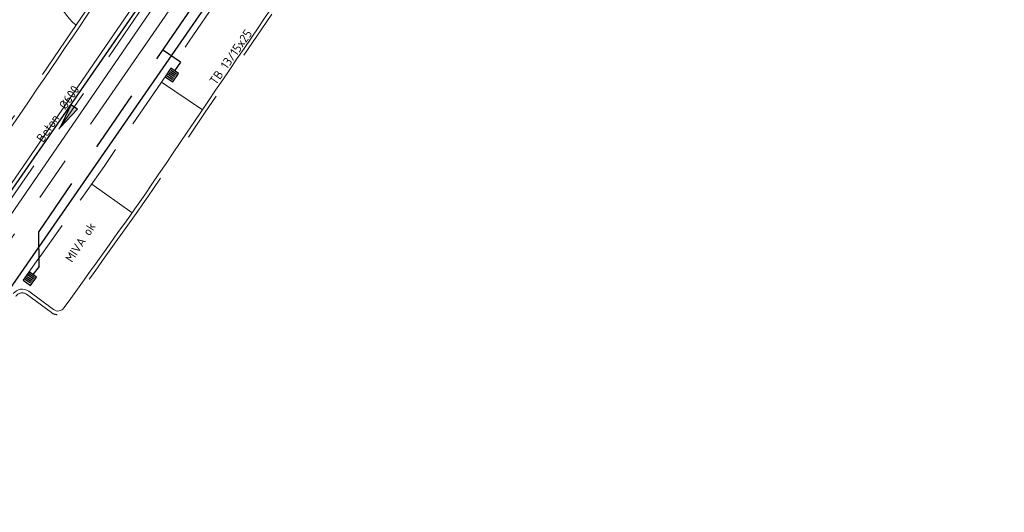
# Model space of a CAD drawing. Header units: metres. Extents: x 92403 to 95147, y 464428 to 465602.
# Tile 389 of 568: x 93204 to 93243, y 464982 to 465002. Entities that reach past the tile are written whole.
import ezdxf
from ezdxf.enums import TextEntityAlignment as Align

# ---------------------------------------------------------------- set-up
doc = ezdxf.new("R2010")
doc.units = ezdxf.units.M
for name, pattern in [('DASHED', [0.75, 0.5, -0.25]), ('RI-DRAINAGE', [19.2, 6, -1.8, 1.8, -1.8, 2.4, -1.8, 1.8, -1.8]), ('RI-GWA', [18.45, 6, -1.8, 1.75, -1.8, 1.75, -1.8, 1.75, -1.8]), ('RI-HWA_KOLKAANSLUITING', [4.3, 2.5, -1.8]), ('VH-TROTTOIRBAND', [15, 5, -2, 2, -2, 2, -2])]:
    doc.linetypes.add(name, pattern=pattern)
doc.layers.get('0').update_dxf_attribs({"linetype": 'CONTINUOUS'})
for name, color, linetype, lineweight, true_color in [('B-OI-RI-GWA_TRANSPORTLEIDING-G', 7, 'RI-GWA', 18, 0xff8400), ('N-OI-RI-DRAINAGE_DRAIN_PVC-G', 7, 'RI-DRAINAGE', 18, 0x00ff04), ('N-OI-RI-HWA_STROOMRICHTING-S', 7, 'CONTINUOUS', 25, 0x007bff)]:
    doc.layers.add(name, color=color, linetype=linetype, lineweight=lineweight, true_color=true_color)
for name, color, linetype, lineweight in [('B-WE-RI-GWA_STROOMRICHTING-S', 30, 'CONTINUOUS', 25), ('B-WE-VH-VERHARDING_FUNDERING-G', 252, 'CONTINUOUS', 18), ('N-RO-GR-BEPLANTING_CULTUUR_PLANTVAK HEESTERS', 78, 'CONTINUOUS', 9), ('N-RO-VW-MARKERING-G', 7, 'CONTINUOUS', 9), ('N-WE-GW-ONTGRAVING-V', 2, 'CONTINUOUS', 30), ('N-WE-RI-HWA_KOLK_STRAATKOLK-S', 150, 'CONTINUOUS', 25), ('N-WE-RI-HWA_KOLKAANSLUITING-G', 150, 'RI-HWA_KOLKAANSLUITING', 25), ('N-WE-VH-KANTOPSLUITING_TROTTOIRBAND-G', 7, 'VH-TROTTOIRBAND', 35), ('N-WE-VH-KANTOPSLUITING_TROTTOIRBAND_130 150-T18', 10, 'CONTINUOUS', 18), ('N-WE-VH-KANTOPSLUITING_VOORKANTBAND-G', 50, 'CONTINUOUS', 35)]:
    doc.layers.add(name, color=color, linetype=linetype, lineweight=lineweight)
doc.styles.add('NLCS-ISO', font='NLCS-ISO.ttf')
doc.styles.add('NLCS-ISO-M200-T18', font='NLCS-ISO.ttf', dxfattribs={"height": 0.36})

# ---------------------------------------------------------------- blocks, each defined once
blk = doc.blocks.new('STRAATKOLK 415X375')
at = {"layer": 'N-WE-RI-HWA_KOLK_STRAATKOLK-S', "flags": 128}
blk.add_lwpolyline([(-0.415, 0), (0, 0), (0, 0.375), (-0.415, 0.375)], close=True, dxfattribs=at)
for points in [[(-0.344, 0.055), (-0.344, 0.32)], [(-0.275, 0.055), (-0.275, 0.32)], [(-0.207, 0.055), (-0.207, 0.32)], [(-0.137, 0.055), (-0.137, 0.32)], [(-0.068, 0.055), (-0.068, 0.32)]]:
    blk.add_lwpolyline(points, dxfattribs=at)
blk = doc.blocks.new('*U260')
at = {"ltscale": 0.1}
blk.add_hatch(color=256, dxfattribs=at).paths.add_polyline_path([(2.5, 0), (-2.5, -0.83), (-2.5, 0.83)])
at = {"ltscale": 0.1, "flags": 128}
blk.add_lwpolyline([(2.5, 0), (-2.5, -0.83), (-2.5, 0.83)], close=True, dxfattribs=at)
at = {"ltscale": 0.1, "style": 'NLCS-ISO'}
for tag, p in [('BOBL', (-87.13, 0)), ('MAT', (-0.5, 0.5))]:
    blk.add_attdef(tag, text='', height=1.8, dxfattribs=at).set_placement(p, align=Align.BOTTOM_RIGHT)
for tag, p in [('DIA', (0.5, 0.5)), ('BOBR', (128.08, 0))]:
    blk.add_attdef(tag, text='', height=1.8, dxfattribs=at).set_placement(p, align=Align.BOTTOM_LEFT)
blk.add_attdef('JVA', text='', height=1.8, dxfattribs=at).set_placement((0, -1), align=Align.TOP_CENTER)
at = {"ltscale": 0.1, "style": 'NLCS-ISO', "flags": 1}
blk.add_attdef('PUTNR-L', text='', height=1.8, dxfattribs=at).set_placement((-0.82, -5.89), align=Align.BOTTOM_RIGHT)
blk.add_attdef('PUTNR-L', text='', height=1.8, dxfattribs=at).set_placement((1.95, -5.77), align=Align.BOTTOM_LEFT)
blk = doc.blocks.new('*U382')
at = {"ltscale": 0.1}
blk.add_hatch(color=256, dxfattribs=at).paths.add_polyline_path([(-2.5, 0), (2.5, -0.83), (2.5, 0.83)])
at = {"ltscale": 0.1, "flags": 128}
blk.add_lwpolyline([(-2.5, 0), (2.5, -0.83), (2.5, 0.83)], close=True, dxfattribs=at)
at = {"ltscale": 0.1, "style": 'NLCS-ISO'}
for tag, p in [('BOBL', (-127.58, 0)), ('MAT', (-1, 0.5))]:
    blk.add_attdef(tag, text='', height=1.8, dxfattribs=at).set_placement(p, align=Align.BOTTOM_RIGHT)
for tag, p in [('DIA', (1, 0.5)), ('BOBR', (128.11, 0))]:
    blk.add_attdef(tag, text='', height=1.8, dxfattribs=at).set_placement(p, align=Align.BOTTOM_LEFT)
blk.add_attdef('JVA', text='', height=1.8, dxfattribs=at).set_placement((0, -1), align=Align.TOP_CENTER)
blk = doc.blocks.new('*U389')
at = {"ltscale": 0.1}
blk.add_hatch(color=256, dxfattribs=at).paths.add_polyline_path([(-2.5, 0), (2.5, -0.83), (2.5, 0.83)])
at = {"ltscale": 0.1, "flags": 128}
blk.add_lwpolyline([(-2.5, 0), (2.5, -0.83), (2.5, 0.83)], close=True, dxfattribs=at)
at = {"ltscale": 0.1, "style": 'NLCS-ISO'}
for tag, p in [('BOBL', (-127.2, 0)), ('MAT', (-1, 0.5))]:
    blk.add_attdef(tag, text='', height=1.8, dxfattribs=at).set_placement(p, align=Align.BOTTOM_RIGHT)
for tag, p in [('DIA', (1, 0.5)), ('BOBR', (126.93, 0))]:
    blk.add_attdef(tag, text='', height=1.8, dxfattribs=at).set_placement(p, align=Align.BOTTOM_LEFT)
blk.add_attdef('JVA', text='', height=1.8, dxfattribs=at).set_placement((0, -1), align=Align.TOP_CENTER)

msp = doc.modelspace()

# ---------------------------------------------------------------- linework, layer by layer
at = {"layer": 'B-OI-RI-GWA_TRANSPORTLEIDING-G'}
msp.add_lwpolyline([(93446.043344, 465256.115521), (93414.928619, 465230.784301), (93385.545, 465207.335), (93345.02, 465172.545), (93309.939, 465138.03), (93281.489, 465106.16), (93272.55, 465095.75), (93246.12, 465056.88), (93231.409, 465035.78), (93221.1, 465020.839), (93190.047, 464975.644), (93154.17, 464931), (93110.8, 464886.38), (93068.919, 464854.632), (93060.958017, 464850.622994)], dxfattribs=at)
at = {"layer": 'B-WE-VH-VERHARDING_FUNDERING-G', "lineweight": 13, "flags": 128}
for points in [[(93445.822371, 465256.386945), (93414.70897, 465231.056803), (93385.321779, 465207.604651), (93344.783003, 465172.802825), (93309.685451, 465138.27154), (93281.225658, 465106.390569), (93272.271639, 465095.963079), (93245.831721, 465057.078493), (93231.121404, 465035.979473), (93220.811724, 465021.037488), (93189.76596, 464975.853018), (93153.907518, 464931.232111), (93110.567471, 464886.642928), (93068.733035, 464854.930226), (93060.800581, 464850.935601)], [(93446.264317, 465255.844097), (93415.148269, 465230.5118), (93385.768221, 465207.065349), (93345.256997, 465172.287175), (93310.192549, 465137.78846), (93281.752342, 465105.929431), (93272.828361, 465095.536921), (93246.408279, 465056.681507), (93231.696596, 465035.580527), (93221.388276, 465020.640512), (93190.32804, 464975.434982), (93154.432482, 464930.767889), (93111.032529, 464886.117072), (93069.104965, 464854.333774), (93061.115419, 464850.310399)]]:
    msp.add_lwpolyline(points, dxfattribs=at)
at = {"layer": 'N-OI-RI-DRAINAGE_DRAIN_PVC-G', "flags": 128}
msp.add_lwpolyline([(93275.399691, 465097.682668), (93232.935494, 465036.237413), (93221.935981, 465020.207989), (93189.31106, 464973.137698)], dxfattribs=at)
at = {"layer": 'N-RO-GR-BEPLANTING_CULTUUR_PLANTVAK HEESTERS', "lineweight": 9, "flags": 128}
msp.add_lwpolyline([(93205.934105, 465001.961349, -0.277554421), (93205.016802, 465004.617338, 0.03094586), (93205.814173, 465008.429785, -0.182673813), (93208.062778, 465012.356645, -0.080337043), (93211.621847, 465014.043666, -0.204424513), (93214.053852, 465013.893276, 0.409112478)], format="xyb", dxfattribs=at)
at = {"layer": 'N-RO-VW-MARKERING-G', "linetype": 'DASHED', "ltscale": 5, "flags": 128}
msp.add_lwpolyline([(93226.559266, 465024.811025, -0.000774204), (93225.469922, 465023.204723, 0.001299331), (93207.070185, 464996.247998, -0.00283368), (93203.394138, 464991.110048)], format="xyb", dxfattribs=at)
for points in [[(93209.390432, 464999.663927), (93211.044498, 464998.539619)], [(93206.56699, 464995.537378), (93208.198309, 464994.380314)]]:
    msp.add_lwpolyline(points, dxfattribs=at)
at = {"layer": 'N-WE-GW-ONTGRAVING-V', "flags": 128}
msp.add_lwpolyline([(93276.716663, 465097.653508), (93233.841456, 465035.613526), (93222.841518, 465019.583482), (93189.588509, 464971.607005), (93187.780366, 464972.860248), (93221.030444, 465020.832496), (93232.029531, 465036.861301), (93274.082718, 465097.711828)], dxfattribs=at)
at = {"layer": 'N-WE-RI-HWA_KOLKAANSLUITING-G', "flags": 128}
for points in [[(93220.305881, 465016.858051), (93204.424063, 464993.624304)], [(93210.159084, 465000.463759), (93209.43679, 465000.957496)], [(93210.159084, 465000.463759), (93209.923199, 465000.114143)], [(93204.442649, 464992.21198), (93204.424063, 464993.624304)], [(93204.442649, 464992.21198), (93204.184662, 464991.885322)]]:
    msp.add_lwpolyline(points, dxfattribs=at)
at = {"layer": 'N-WE-VH-KANTOPSLUITING_TROTTOIRBAND-G', "lineweight": 15, "flags": 128}
for points in [[(93221.345601, 465036.460343), (93220.74688, 465035.58342), (93214.676645, 465026.677499, -0.002867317), (93201.435437, 465007.124773, -0.011676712), (93183.712092, 464982.864212), (93178.800801, 464976.460841, -0.002776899), (93173.643004, 464969.812399), (93173.543187, 464969.685091, 0.412634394), (93174.015415, 464965.693304), (93174.720813, 464965.134056, 0.413829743), (93178.722351, 464965.59384, 0.002745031), (93190.590993, 464980.888308, 0.009951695), (93203.658695, 464998.611427, -0.001297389), (93222.04314, 465025.54561, 0.001519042), (93226.568614, 465032.245835), (93226.869161, 465032.68978)], [(93065.866714, 464844.698776), (93063.678306, 464849.205677, -0.39791827), (93064.442611, 464851.630142), (93067.389663, 464853.270833), (93074.325807, 464856.972774), (93084.707572, 464862.758674, -0.079386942), (93086.145246, 464863.283465), (93087.543321, 464863.554602, 0.118234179), (93091.898811, 464865.409775), (93094.714806, 464867.523464), (93097.756324, 464872.924978), (93100.503907, 464875.160514, -0.411928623), (93100.924464, 464875.118957), (93101.718716, 464874.158203, 0.414479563), (93102.352582, 464874.098357, 0.0072625), (93109.663578, 464880.334742, -0.000462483), (93112.524799, 464883.04124), (93113.253165, 464883.728839, 0.414036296), (93113.271667, 464884.364773), (93112.414229, 464885.274151, -0.414254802), (93112.426726, 464885.698261, -0.001111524), (93119.335596, 464892.181745), (93127.026655, 464899.851885, -0.414213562), (93127.450919, 464899.851307), (93128.333598, 464898.966221, 0.414213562), (93128.969994, 464898.965354), (93129.069115, 464899.064206), (93139.510609, 464909.724335, 0.002257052), (93145.968021, 464916.578031, 0.000004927), (93145.982049, 464916.593056, 0.001196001), (93149.378579, 464920.248422, 0.414297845), (93149.35362, 464920.88442), (93148.435769, 464921.732706, -0.421951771), (93148.425394, 464922.163003, 0.002336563), (93151.744568, 464925.940308, 0.001658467), (93154.078992, 464928.640143, 0.000358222), (93154.079131, 464928.640306, -0.414407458), (93154.502436, 464928.672913), (93155.451359, 464927.859288, 0.414376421), (93156.086051, 464927.908186, 0.002261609), (93159.247013, 464931.632903, 0.007728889), (93177.269848, 464953.751082, 0.000867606), (93177.922232, 464954.535338, 0.414512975), (93177.862606, 464955.169261), (93176.899547, 464955.9659, -0.414819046), (93176.859784, 464956.389046, 0.005911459), (93181.188285, 464961.766544, 0.000890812), (93181.188615, 464961.766964, -0.415253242), (93181.61021, 464961.818344), (93182.594301, 464961.047669, 0.414512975), (93183.226326, 464961.124865, 0.000576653), (93183.643211, 464961.659587, 0.002753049), (93195.586409, 464977.049583, 0.004154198), (93201.190199, 464984.46811, 0.414370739), (93201.096935, 464985.097808), (93200.092955, 464985.842337, -0.414413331), (93200.030766, 464986.262423, 0.002644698), (93203.514938, 464991.021117, -0.408456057), (93203.930314, 464991.084311), (93204.935088, 464990.345828, 0.416684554), (93205.56642, 464990.444991, 0.002514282), (93208.837619, 464995.023622, -0.001300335), (93227.245239, 465021.991969, 0.000224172), (93227.918828, 465022.983687, 0.414279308), (93227.799051, 465023.608783), (93226.763811, 465024.310915, -0.413615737), (93226.683579, 465024.727082), (93229.482272, 465028.871729)]]:
    msp.add_lwpolyline(points, format="xyb", dxfattribs=at)
at = {"layer": 'N-WE-VH-KANTOPSLUITING_VOORKANTBAND-G', "linetype": 'Continuous', "lineweight": 15, "flags": 128}
for points in [[(93265.097, 465088.643, 0.001407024), (93255.33, 465074.327), (93243.144, 465056.441, 0.000436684), (93232.092, 465040.137), (93226.693, 465032.162, -0.001519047), (93222.167, 465025.461, 0.00129746), (93203.782, 464998.526, -0.009952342), (93190.71, 464980.797), (93178.850137, 464965.513613, -0.415462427), (93174.627625, 464965.016514), (93173.922227, 464965.575762, -0.412634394), (93173.425144, 464969.777644), (93173.525, 464969.905, 0.002760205), (93178.651, 464976.512), (93183.593069, 464982.955501, 0.011676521), (93201.312, 465007.21, 0.002867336), (93214.552329, 465026.761439), (93220.623, 465035.668), (93226.268, 465043.936, -0.001965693), (93239.291, 465063.092), (93249.367, 465077.94, -0.001147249), (93261.259462, 465095.464025)], [(93203.394138, 464991.110048, -0.409891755), (93204.018646, 464991.205546), (93205.023922, 464990.466694, 0.416684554), (93205.44481, 464990.532803, 0.002513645), (93208.714309, 464995.109043, -0.001300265), (93227.12138, 465022.07658, 0.00022411), (93227.794706, 465023.067912, 0.414279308), (93227.714855, 465023.484642), (93226.679615, 465024.186774, -0.413615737), (93226.559266, 465024.811025), (93229.35796, 465028.955671)]]:
    msp.add_lwpolyline(points, format="xyb", dxfattribs=at)

# ---------------------------------------------------------------- block references
at = {"layer": 'B-WE-RI-GWA_STROOMRICHTING-S', "xscale": 0.2, "yscale": 0.2, "zscale": 0.2}
for name, p, rotation, values in [('*U389', (93195.58, 465005.295), 54.60497914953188, {'MAT': 'PVC', 'DIA': '%%C250', 'BOBL': '-1,50', 'BOBR': '-1,35'}), ('*U382', (93205.5735, 464998.2415), 55.50745972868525, {'MAT': 'Beton', 'DIA': '%%C600', 'BOBL': '-1,87', 'BOBR': '-1,83'})]:
    msp.add_blockref(name, p, dxfattribs=dict(at, rotation=rotation)).add_auto_attribs(values)
at = {"layer": 'N-OI-RI-HWA_STROOMRICHTING-S', "xscale": 0.2, "yscale": 0.2, "zscale": 0.2, "rotation": 54.60484507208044}
msp.add_blockref('*U260', (93194.938776, 465000.815038), dxfattribs=at).add_auto_attribs({'MAT': 'BT', 'DIA': '%%C600', 'BOBL': '-1,86', 'BOBR': '-1,90'})
at = {"layer": 'N-WE-RI-HWA_KOLK_STRAATKOLK-S'}
for p, rotation in [((93210.078264, 465000.008733), 55.79299138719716), ((93204.337153, 464991.776222), 54.41806022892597)]:
    msp.add_blockref('STRAATKOLK 415X375', p, dxfattribs=dict(at, rotation=rotation))

# ---------------------------------------------------------------- texts
at = {"layer": 'N-WE-VH-KANTOPSLUITING_TROTTOIRBAND_130 150-T18', "char_height": 0.36, "width": 4.66934953, "attachment_point": 1, "style": 'NLCS-ISO-M200-T18'}
for s, insert, rotation in [('TB 13/15x25', (93211.300488, 464999.720846), 54.8305245), ('MIVA ok', (93205.473407, 464992.543478), 56.6259848)]:
    msp.add_mtext(s, dxfattribs=dict(at, insert=insert, rotation=rotation))

doc.saveas('drawing.dxf')
